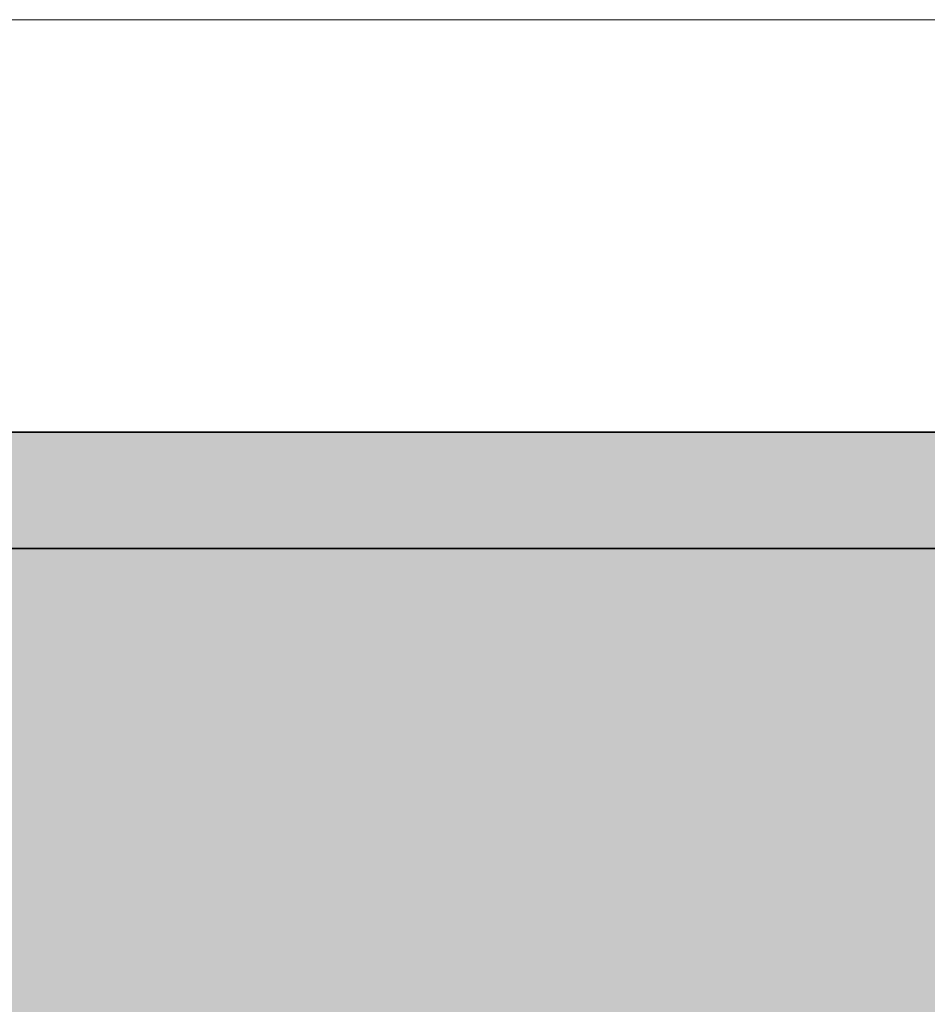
# Model space of a CAD drawing. Extents: x -133 to 627, y -127 to 467.
# Tile 191 of 421: x 65.47 to 70.16, y -31.5 to -26.42. Entities that reach past the tile are written whole.
import ezdxf

# ---------------------------------------------------------------- set-up
doc = ezdxf.new("R2010")
doc.units = 0
doc.layers.get('0').update_dxf_attribs({"lineweight": 35})
doc.layers.add('5_OG-SCHRAFF-FILL', color=7, linetype='Continuous', lineweight=25)
doc.layers.add('M-EQPT', color=2, linetype='Continuous', lineweight=30, true_color=0xffff00)
doc.layers.add('M-EQPT-Shading', color=2, linetype='Continuous', lineweight=30, true_color=0xffff00)

# ---------------------------------------------------------------- blocks, each defined once
blk = doc.blocks.new('Shading-A06HSS9QNL', base_point=(55.4808, -35.7533))
at = {"layer": 'M-EQPT-Shading', "color": 2, "true_color": 0xffff00}
for points in [[(55.4808, -31.9858), (76.4808, -31.9858), (55.4808, -29.1504)], [(76.4808, -31.9858), (55.4808, -29.1504), (76.4808, -29.1504)], [(60.3328, -35.7533), (76.4808, -35.7533), (60.3328, -29.1504)], [(76.4808, -35.7533), (60.3328, -29.1504), (76.4808, -29.1504)]]:
    blk.add_solid(points, dxfattribs=at)
blk = doc.blocks.new('Shading-A06HSSBONL', base_point=(63.5099, -29.1504))
at = {"layer": 'M-EQPT-Shading', "color": 8, "true_color": 0x808080}
for points in [[(63.5099, -29.1504), (74.5899, -29.1504), (63.5099, -28.5504)], [(74.5899, -29.1504), (63.5099, -28.5504), (74.5899, -28.5504)]]:
    blk.add_solid(points, dxfattribs=at)
blk = doc.blocks.new('Shading-A06HSSDWNL', base_point=(74.5899, -28.5504))
at = {"layer": 'M-EQPT-Shading', "color": 8, "true_color": 0x808080}
for points in [[(63.5099, -29.1504), (74.5899, -29.1504), (63.5099, -28.5504)], [(74.5899, -29.1504), (63.5099, -28.5504), (74.5899, -28.5504)]]:
    blk.add_solid(points, dxfattribs=at)
blk = doc.blocks.new('Shading-A06HSSDYNL', base_point=(63.5099, -29.1504))
at = {"layer": 'M-EQPT-Shading', "color": 8, "true_color": 0x808080}
for points in [[(63.5099, -29.1504), (74.5899, -29.1504), (63.5099, -28.5504)], [(74.5899, -29.1504), (63.5099, -28.5504), (74.5899, -28.5504)]]:
    blk.add_solid(points, dxfattribs=at)
blk = doc.blocks.new('Shading-A06HSSG6NL', base_point=(74.5899, -28.642))
at = {"layer": 'M-EQPT-Shading', "color": 8, "true_color": 0x808080}
for points in [[(63.5099, -28.642), (74.5899, -28.642), (63.5099, -28.5504)], [(74.5899, -28.642), (63.5099, -28.5504), (74.5899, -28.5504)], [(63.5099, -29.1504), (74.5899, -29.1504), (63.5099, -28.642)], [(74.5899, -29.1504), (63.5099, -28.642), (74.5899, -28.642)]]:
    blk.add_solid(points, dxfattribs=at)
blk = doc.blocks.new('Referenz-A06HSSHCNL', base_point=(-102.5768, -104.9763))
at = {"layer": '5_OG-SCHRAFF-FILL', "color": 0, "lineweight": 13}
blk.add_line((56.6681, -26.42), (114.4316, -26.42), dxfattribs=at)
blk = doc.blocks.new('Kreis-A06HSST5NL', base_point=(63.8408, -28.5504))
at = {"color": 0, "linetype": 'ByBlock', "lineweight": -2, "ltscale": 0.3}
for p, q in [((65.8752, -28.5504), (65.3638, -28.5504)), ((65.3638, -28.5504), (65.8752, -28.5504)), ((66.4408, -28.5504), (65.8752, -28.5504)), ((65.8752, -28.5504), (66.4408, -28.5504)), ((67.0508, -28.5504), (66.4408, -28.5504)), ((66.4408, -28.5504), (67.0508, -28.5504)), ((67.6949, -28.5504), (67.0508, -28.5504)), ((67.0508, -28.5504), (67.6949, -28.5504)), ((68.3621, -28.5504), (67.6949, -28.5504)), ((67.6949, -28.5504), (68.3621, -28.5504)), ((69.0408, -28.5504), (68.3621, -28.5504)), ((68.3621, -28.5504), (69.0408, -28.5504)), ((69.7195, -28.5504), (69.0408, -28.5504)), ((69.0408, -28.5504), (69.7195, -28.5504)), ((70.3867, -28.5504), (69.7195, -28.5504)), ((69.7195, -28.5504), (70.3867, -28.5504))]:
    blk.add_line(p, q, dxfattribs=at)
blk = doc.blocks.new('Flächen-Netz-A06HSSUHNL', base_point=(65.4808, -29.1504))
at = {"color": 0, "linetype": 'ByBlock', "lineweight": -2, "ltscale": 0.3}
for p, q in [((65.4808, -29.1504), (76.6808, -29.1504)), ((76.6808, -29.1504), (65.4808, -29.1504)), ((65.4808, -29.1504), (65.4808, -29.1504))]:
    blk.add_line(p, q, dxfattribs=at)
blk = doc.blocks.new('Flächen-Netz-A06HSSV1NL', base_point=(63.5099, -29.1504))
at = {"color": 0, "linetype": 'ByBlock', "lineweight": -2, "ltscale": 0.3}
for p, q in [((63.5099, -28.5504), (74.5899, -28.5504)), ((74.5899, -29.1504), (63.5099, -29.1504))]:
    blk.add_line(p, q, dxfattribs=at)
blk = doc.blocks.new('Flächen-Netz-A06HSSVNNL', base_point=(63.5099, -29.1504))
at = {"color": 0, "linetype": 'ByBlock', "lineweight": -2, "ltscale": 0.3}
for p, q in [((63.5099, -28.5504), (74.5899, -28.5504)), ((74.5899, -29.1504), (63.5099, -29.1504))]:
    blk.add_line(p, q, dxfattribs=at)
blk = doc.blocks.new('Flächen-Netz-A06HSSVRNL', base_point=(63.1099, -28.5504))
at = {"color": 0, "linetype": 'ByBlock', "lineweight": -2, "ltscale": 0.3}
for p, q in [((74.5899, -28.5504), (63.5099, -28.5504)), ((63.5099, -28.5504), (74.5899, -28.5504))]:
    blk.add_line(p, q, dxfattribs=at)
blk = doc.blocks.new('Flächen-Netz-A06HSSW1NL', base_point=(63.1099, -29.1504))
at = {"color": 0, "linetype": 'ByBlock', "lineweight": -2, "ltscale": 0.3}
for p, q in [((74.5899, -29.1504), (63.5099, -29.1504)), ((63.5099, -29.1504), (74.5899, -29.1504))]:
    blk.add_line(p, q, dxfattribs=at)
blk = doc.blocks.new('Kreis-A06HSSWPNL', base_point=(65.6978, -28.5504))
at = {"color": 0, "linetype": 'ByBlock', "lineweight": -2, "ltscale": 0.3}
for p, q in [((65.6978, -28.5504), (65.7937, -28.5504)), ((65.7937, -28.5504), (65.8787, -28.5504)), ((65.8787, -28.5504), (65.9514, -28.5504)), ((65.9514, -28.5504), (66.0106, -28.5504)), ((66.0106, -28.5504), (66.0555, -28.5504)), ((66.0555, -28.5504), (66.0853, -28.5504)), ((66.0853, -28.5504), (66.0995, -28.5504))]:
    blk.add_line(p, q, dxfattribs=at)
blk = doc.blocks.new('Blockreferenz-A06HSSWZNL', base_point=(55.4808, -35.7533))
at = {"linetype": 'ByBlock', "lineweight": -2, "ltscale": 0.3}
for p, q in [((76.4808, -29.1504), (55.4808, -29.1504)), ((55.4808, -29.1504), (76.4808, -29.1504)), ((55.4808, -29.1504), (76.4808, -29.1504)), ((76.4808, -29.1504), (55.4808, -29.1504))]:
    blk.add_line(p, q, dxfattribs=at)
blk = doc.blocks.new('Kreis-A06HSSX7NL', base_point=(63.4408, -28.5504))
at = {"color": 0, "linetype": 'ByBlock', "lineweight": -2, "ltscale": 0.3}
for p, q in [((63.4895, -28.5504), (63.4408, -28.5504)), ((63.4408, -28.5504), (63.4895, -28.5504)), ((63.6349, -28.5504), (63.4895, -28.5504)), ((63.4895, -28.5504), (63.6349, -28.5504)), ((63.8743, -28.5504), (63.6349, -28.5504)), ((63.6349, -28.5504), (63.8743, -28.5504)), ((64.2037, -28.5504), (63.8743, -28.5504)), ((63.8743, -28.5504), (64.2037, -28.5504)), ((64.6172, -28.5504), (64.2037, -28.5504)), ((64.2037, -28.5504), (64.6172, -28.5504)), ((65.1078, -28.5504), (64.6172, -28.5504)), ((64.6172, -28.5504), (65.1078, -28.5504)), ((65.6668, -28.5504), (65.1078, -28.5504)), ((65.1078, -28.5504), (65.6668, -28.5504))]:
    blk.add_line(p, q, dxfattribs=at)
blk = doc.blocks.new('Flächen-Netz-A06HSSX9NL', base_point=(63.1099, -28.5504))
at = {"color": 0, "linetype": 'ByBlock', "lineweight": -2, "ltscale": 0.3}
for p, q in [((74.5899, -28.5504), (63.5099, -28.5504)), ((63.5099, -28.5504), (74.5899, -28.5504))]:
    blk.add_line(p, q, dxfattribs=at)
blk = doc.blocks.new('Flächen-Netz-A06HSSXRNL', base_point=(63.1099, -29.1504))
at = {"color": 0, "linetype": 'ByBlock', "lineweight": -2, "ltscale": 0.3}
for p, q in [((74.5899, -29.1504), (63.5099, -29.1504)), ((63.5099, -29.1504), (74.5899, -29.1504))]:
    blk.add_line(p, q, dxfattribs=at)
blk = doc.blocks.new('Kreis-A06HSSY7NL', base_point=(65.6978, -28.5504))
at = {"color": 0, "linetype": 'ByBlock', "lineweight": -2, "ltscale": 0.3}
for p, q in [((65.6978, -28.5504), (65.7989, -28.5504)), ((65.7989, -28.5504), (65.8877, -28.5504)), ((65.8877, -28.5504), (65.9626, -28.5504)), ((65.9626, -28.5504), (66.0222, -28.5504)), ((66.0222, -28.5504), (66.0656, -28.5504)), ((66.0656, -28.5504), (66.092, -28.5504)), ((66.092, -28.5504), (66.1008, -28.5504))]:
    blk.add_line(p, q, dxfattribs=at)
blk = doc.blocks.new('Kreis-A06HST0HNL', base_point=(63.4408, -28.5504))
at = {"color": 0, "linetype": 'ByBlock', "lineweight": -2, "ltscale": 0.3}
for p, q in [((63.4895, -28.5504), (63.4408, -28.5504)), ((63.4408, -28.5504), (63.4895, -28.5504)), ((63.6349, -28.5504), (63.4895, -28.5504)), ((63.4895, -28.5504), (63.6349, -28.5504)), ((63.8743, -28.5504), (63.6349, -28.5504)), ((63.6349, -28.5504), (63.8743, -28.5504)), ((64.2037, -28.5504), (63.8743, -28.5504)), ((63.8743, -28.5504), (64.2037, -28.5504)), ((64.6172, -28.5504), (64.2037, -28.5504)), ((64.2037, -28.5504), (64.6172, -28.5504)), ((65.1078, -28.5504), (64.6172, -28.5504)), ((64.6172, -28.5504), (65.1078, -28.5504)), ((65.6668, -28.5504), (65.1078, -28.5504)), ((65.1078, -28.5504), (65.6668, -28.5504))]:
    blk.add_line(p, q, dxfattribs=at)
blk = doc.blocks.new('Flächen-Netz-A06HST1PNL', base_point=(63.5099, -29.1504))
at = {"color": 0, "linetype": 'ByBlock', "lineweight": -2, "ltscale": 0.3}
for p, q in [((74.5899, -28.5504), (63.5099, -28.5504)), ((63.5099, -29.1504), (74.5899, -29.1504))]:
    blk.add_line(p, q, dxfattribs=at)
blk = doc.blocks.new('Kreis-A06HST2VNL', base_point=(65.6978, -28.5504))
at = {"color": 0, "linetype": 'ByBlock', "lineweight": -2, "ltscale": 0.3}
for p, q in [((65.6978, -28.5504), (65.7989, -28.5504)), ((65.7989, -28.5504), (65.8877, -28.5504)), ((65.8877, -28.5504), (65.9626, -28.5504)), ((65.9626, -28.5504), (66.0222, -28.5504)), ((66.0222, -28.5504), (66.0656, -28.5504)), ((66.0656, -28.5504), (66.092, -28.5504)), ((66.092, -28.5504), (66.1008, -28.5504))]:
    blk.add_line(p, q, dxfattribs=at)
blk = doc.blocks.new('Kreis-A06HST2XNL', base_point=(65.6978, -28.5504))
at = {"color": 0, "linetype": 'ByBlock', "lineweight": -2, "ltscale": 0.3}
for p, q in [((65.6978, -28.5504), (65.7937, -28.5504)), ((65.7937, -28.5504), (65.8787, -28.5504)), ((65.8787, -28.5504), (65.9514, -28.5504)), ((65.9514, -28.5504), (66.0106, -28.5504)), ((66.0106, -28.5504), (66.0555, -28.5504)), ((66.0555, -28.5504), (66.0853, -28.5504)), ((66.0853, -28.5504), (66.0995, -28.5504))]:
    blk.add_line(p, q, dxfattribs=at)
blk = doc.blocks.new('Flächen-Netz-A06HST3FNL', base_point=(63.5099, -29.1504))
at = {"color": 0, "linetype": 'ByBlock', "lineweight": -2, "ltscale": 0.3}
for p, q in [((74.5899, -28.5504), (63.5099, -28.5504)), ((63.5099, -29.1504), (74.5899, -29.1504))]:
    blk.add_line(p, q, dxfattribs=at)
blk = doc.blocks.new('Kreis-A06HST41NL', base_point=(63.8408, -28.5504))
at = {"color": 0, "linetype": 'ByBlock', "lineweight": -2, "ltscale": 0.3}
for p, q in [((65.8752, -28.5504), (65.3638, -28.5504)), ((65.3638, -28.5504), (65.8752, -28.5504)), ((66.4408, -28.5504), (65.8752, -28.5504)), ((65.8752, -28.5504), (66.4408, -28.5504)), ((67.0508, -28.5504), (66.4408, -28.5504)), ((66.4408, -28.5504), (67.0508, -28.5504)), ((67.6949, -28.5504), (67.0508, -28.5504)), ((67.0508, -28.5504), (67.6949, -28.5504)), ((68.3621, -28.5504), (67.6949, -28.5504)), ((67.6949, -28.5504), (68.3621, -28.5504)), ((69.0408, -28.5504), (68.3621, -28.5504)), ((68.3621, -28.5504), (69.0408, -28.5504)), ((69.7195, -28.5504), (69.0408, -28.5504)), ((69.0408, -28.5504), (69.7195, -28.5504)), ((70.3867, -28.5504), (69.7195, -28.5504)), ((69.7195, -28.5504), (70.3867, -28.5504))]:
    blk.add_line(p, q, dxfattribs=at)

msp = doc.modelspace()

# ---------------------------------------------------------------- linework, layer by layer
at = {"layer": 'M-EQPT', "color": 8, "ltscale": 0.3, "true_color": 0x808080}
for p, q in [((74.6231, -28.5504), (63.4584, -28.5504)), ((74.6231, -28.5504), (63.4584, -28.5504)), ((74.5896, -28.5504), (63.492, -28.5504)), ((74.5896, -28.5504), (63.492, -28.5504)), ((63.5099, -28.5504), (74.5899, -28.5504)), ((63.5099, -28.5504), (74.5899, -28.5504)), ((74.3939, -28.5504), (63.6876, -28.5504)), ((74.3939, -28.5504), (63.6876, -28.5504)), ((74.2882, -28.5504), (63.7934, -28.5504)), ((74.2882, -28.5504), (63.7934, -28.5504)), ((73.8647, -28.5504), (64.2169, -28.5504)), ((73.8647, -28.5504), (64.2169, -28.5504)), ((73.667, -28.5504), (64.4146, -28.5504)), ((73.667, -28.5504), (64.4146, -28.5504)), ((72.9142, -28.5504), (65.1674, -28.5504)), ((72.9142, -28.5504), (65.1674, -28.5504)), ((72.5605, -28.5504), (65.5211, -28.5504)), ((72.5605, -28.5504), (65.5211, -28.5504)), ((65.6668, -28.5504), (65.6668, -28.5504)), ((65.6668, -28.5504), (65.6668, -28.5504)), ((65.8668, -28.5504), (65.8668, -28.5504)), ((65.8668, -28.5504), (65.8668, -28.5504)), ((66.0668, -28.5504), (66.0668, -28.5504)), ((66.0668, -28.5504), (66.0668, -28.5504)), ((71.9808, -28.5504), (66.0995, -28.5504)), ((71.9808, -28.5504), (66.0995, -28.5504)), ((66.1008, -28.5504), (66.1008, -28.5504)), ((66.1008, -28.5504), (66.1008, -28.5504)), ((71.9808, -28.5504), (66.1008, -28.5504)), ((66.1008, -28.5504), (66.1008, -28.5504)), ((71.9808, -28.5504), (66.1008, -28.5504)), ((66.1008, -28.5504), (66.1008, -28.5504)), ((66.2668, -28.5504), (66.2668, -28.5504)), ((66.2668, -28.5504), (66.2668, -28.5504)), ((66.4668, -28.5504), (66.4668, -28.5504)), ((66.4668, -28.5504), (66.4668, -28.5504)), ((66.6668, -28.5504), (66.6668, -28.5504)), ((66.6668, -28.5504), (66.6668, -28.5504)), ((66.8668, -28.5504), (66.8668, -28.5504)), ((66.8668, -28.5504), (66.8668, -28.5504)), ((67.0668, -28.5504), (67.0668, -28.5504)), ((67.0668, -28.5504), (67.0668, -28.5504)), ((67.2668, -28.5504), (67.2668, -28.5504)), ((67.2668, -28.5504), (67.2668, -28.5504)), ((67.4668, -28.5504), (67.4668, -28.5504)), ((67.4668, -28.5504), (67.4668, -28.5504)), ((67.6668, -28.5504), (67.6668, -28.5504)), ((67.6668, -28.5504), (67.6668, -28.5504)), ((67.8668, -28.5504), (67.8668, -28.5504)), ((67.8668, -28.5504), (67.8668, -28.5504)), ((68.0668, -28.5504), (68.0668, -28.5504)), ((68.0668, -28.5504), (68.0668, -28.5504)), ((68.2668, -28.5504), (68.2668, -28.5504)), ((68.2668, -28.5504), (68.2668, -28.5504)), ((68.4668, -28.5504), (68.4668, -28.5504)), ((68.4668, -28.5504), (68.4668, -28.5504)), ((68.6668, -28.5504), (68.6668, -28.5504)), ((68.6668, -28.5504), (68.6668, -28.5504)), ((68.8668, -28.5504), (68.8668, -28.5504)), ((68.8668, -28.5504), (68.8668, -28.5504)), ((69.0668, -28.5504), (69.0668, -28.5504)), ((69.0668, -28.5504), (69.0668, -28.5504)), ((69.2668, -28.5504), (69.2668, -28.5504)), ((69.2668, -28.5504), (69.2668, -28.5504)), ((69.4668, -28.5504), (69.4668, -28.5504)), ((69.4668, -28.5504), (69.4668, -28.5504)), ((69.6668, -28.5504), (69.6668, -28.5504)), ((69.6668, -28.5504), (69.6668, -28.5504)), ((69.8668, -28.5504), (69.8668, -28.5504)), ((69.8668, -28.5504), (69.8668, -28.5504)), ((70.0668, -28.5504), (70.0668, -28.5504)), ((70.0668, -28.5504), (70.0668, -28.5504)), ((74.5899, -29.1504), (63.5099, -29.1504)), ((74.5899, -29.1504), (63.5099, -29.1504))]:
    msp.add_line(p, q, dxfattribs=at)

# ---------------------------------------------------------------- block references
at = {"color": 251, "lineweight": 25, "ltscale": 0.25, "true_color": 0x585858}
msp.add_blockref('Referenz-A06HSSHCNL', (-102.5768, -104.9763), dxfattribs=at)
at = {"layer": 'M-EQPT', "color": 8, "ltscale": 0.3, "true_color": 0x808080}
for name, p in [('Flächen-Netz-A06HSSVRNL', (63.1099, -28.5504)), ('Flächen-Netz-A06HSSX9NL', (63.1099, -28.5504)), ('Kreis-A06HSSX7NL', (63.4408, -28.5504)), ('Kreis-A06HST0HNL', (63.4408, -28.5504)), ('Flächen-Netz-A06HSSV1NL', (63.5099, -29.1504)), ('Flächen-Netz-A06HSSVNNL', (63.5099, -29.1504)), ('Flächen-Netz-A06HST1PNL', (63.5099, -29.1504)), ('Flächen-Netz-A06HST3FNL', (63.5099, -29.1504)), ('Kreis-A06HSST5NL', (63.8408, -28.5504)), ('Kreis-A06HST41NL', (63.8408, -28.5504)), ('Kreis-A06HSSWPNL', (65.6978, -28.5504)), ('Kreis-A06HSSY7NL', (65.6978, -28.5504)), ('Kreis-A06HST2VNL', (65.6978, -28.5504)), ('Kreis-A06HST2XNL', (65.6978, -28.5504)), ('Blockreferenz-A06HSSWZNL', (55.4808, -35.7533)), ('Flächen-Netz-A06HSSW1NL', (63.1099, -29.1504)), ('Flächen-Netz-A06HSSXRNL', (63.1099, -29.1504)), ('Flächen-Netz-A06HSSUHNL', (65.4808, -29.1504))]:
    msp.add_blockref(name, p, dxfattribs=at)
at = {"layer": 'M-EQPT'}
for name, p in [('Shading-A06HSSBONL', (63.5099, -29.1504)), ('Shading-A06HSSDWNL', (74.5899, -28.5504)), ('Shading-A06HSSDYNL', (63.5099, -29.1504)), ('Shading-A06HSSG6NL', (74.5899, -28.642)), ('Shading-A06HSS9QNL', (55.4808, -35.7533))]:
    msp.add_blockref(name, p, dxfattribs=at)

doc.saveas('drawing.dxf')
